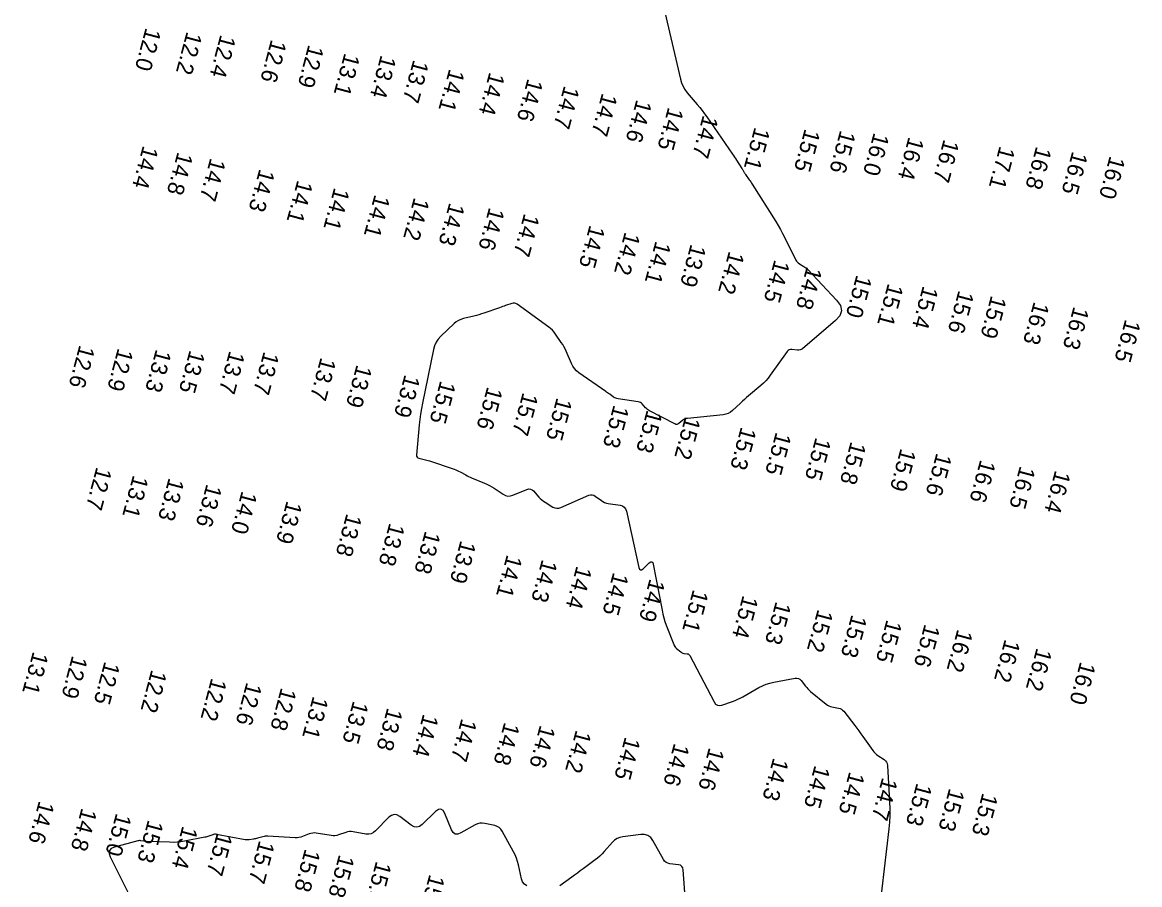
# Model space of a CAD drawing. Extents: x 988130 to 1132882, y 654656 to 841453.
# Drawn here: x 1028575.9 to 1028917.6, y 772305 to 772568.6 of the extents above; entities that cross this region are included whole.
import ezdxf

# ---------------------------------------------------------------- set-up
doc = ezdxf.new("R2010")
doc.units = 0
doc.layers.add('V-TOPO-MAJR', color=7, linetype='Continuous')
doc.layers.add('V-TOPO-SOUN', color=7, linetype='Continuous')

msp = doc.modelspace()

# ---------------------------------------------------------------- linework, layer by layer
at = {"layer": 'V-TOPO-MAJR'}
for points in [[(1028772.41, 772571.72), (1028777.17, 772551.25), (1028777.5, 772550.12), (1028777.96, 772549.06), (1028778.54, 772548.06), (1028779.24, 772547.13), (1028782.31, 772543.5), (1028783.07, 772542.59), (1028783.8, 772541.66), (1028784.51, 772540.71), (1028785.19, 772539.74), (1028793.03, 772528.35), (1028793.34, 772527.89), (1028793.66, 772527.43), (1028793.97, 772526.96), (1028794.27, 772526.5), (1028795.9, 772523.99), (1028796, 772523.84), (1028796.1, 772523.68), (1028796.19, 772523.53), (1028796.29, 772523.37), (1028796.65, 772522.74), (1028796.75, 772522.58), (1028796.84, 772522.43), (1028796.95, 772522.28), (1028797.05, 772522.13), (1028798.22, 772520.48), (1028798.45, 772520.16), (1028798.67, 772519.83), (1028798.89, 772519.49), (1028799.11, 772519.16), (1028806.29, 772507.7), (1028807.02, 772506.49), (1028807.73, 772505.28), (1028808.4, 772504.04), (1028809.05, 772502.79), (1028812.49, 772495.96), (1028812.68, 772495.62), (1028812.92, 772495.32), (1028813.2, 772495.06), (1028813.52, 772494.83), (1028814.87, 772494), (1028815.19, 772493.79), (1028815.51, 772493.55), (1028815.8, 772493.29), (1028816.08, 772493.01), (1028824.91, 772483.68), (1028826.06, 772482.05), (1028826.38, 772480.47), (1028825.89, 772478.93), (1028824.57, 772477.44), (1028814.46, 772468.85), (1028814.11, 772468.61), (1028813.74, 772468.46), (1028813.34, 772468.39), (1028812.92, 772468.4), (1028811.19, 772468.63), (1028810.78, 772468.64), (1028810.41, 772468.54), (1028810.09, 772468.34), (1028809.81, 772468.03), (1028804.62, 772460.7), (1028803.97, 772459.84), (1028803.27, 772459.02), (1028802.52, 772458.26), (1028801.71, 772457.54), (1028798.02, 772454.42), (1028797.39, 772453.88), (1028796.76, 772453.33), (1028796.15, 772452.78), (1028795.54, 772452.22), (1028793.12, 772449.96), (1028792.48, 772449.46), (1028791.79, 772449.07), (1028791.05, 772448.81), (1028790.26, 772448.66), (1028779.29, 772447.55), (1028778.91, 772447.48), (1028778.55, 772447.36), (1028778.22, 772447.19), (1028777.9, 772446.97), (1028776.7, 772445.97), (1028776.39, 772445.77), (1028776.07, 772445.69), (1028775.74, 772445.71), (1028775.4, 772445.83), (1028767.69, 772449.88), (1028767.36, 772450.07), (1028767.06, 772450.29), (1028766.77, 772450.53), (1028766.5, 772450.8), (1028765.49, 772451.94), (1028765.22, 772452.19), (1028764.92, 772452.39), (1028764.59, 772452.53), (1028764.22, 772452.62), (1028758.07, 772453.54), (1028757.72, 772453.61), (1028757.37, 772453.72), (1028757.04, 772453.87), (1028756.73, 772454.06), (1028755.51, 772454.89), (1028755.2, 772455.1), (1028754.89, 772455.31), (1028754.59, 772455.52), (1028754.29, 772455.74), (1028746.1, 772461.51), (1028745.39, 772462.09), (1028744.77, 772462.76), (1028744.25, 772463.5), (1028743.82, 772464.32), (1028742.2, 772468.1), (1028741.88, 772468.79), (1028741.53, 772469.47), (1028741.14, 772470.13), (1028740.72, 772470.77), (1028738.98, 772473.29), (1028738.52, 772473.9), (1028738.01, 772474.47), (1028737.46, 772474.98), (1028736.86, 772475.46), (1028727.25, 772482.44), (1028726.84, 772482.67), (1028726.42, 772482.78), (1028725.99, 772482.79), (1028725.54, 772482.68), (1028723.7, 772482.04), (1028723.24, 772481.88), (1028722.78, 772481.71), (1028722.32, 772481.55), (1028721.86, 772481.39), (1028717.06, 772479.72), (1028716.29, 772479.46), (1028715.51, 772479.22), (1028714.73, 772479), (1028713.93, 772478.8), (1028710.76, 772478.03), (1028709.99, 772477.79), (1028709.27, 772477.46), (1028708.6, 772477.04), (1028707.98, 772476.52), (1028703.87, 772472.64), (1028703.06, 772471.76), (1028702.42, 772470.8), (1028701.93, 772469.74), (1028701.61, 772468.59), (1028698.22, 772452.18), (1028697.91, 772450.53), (1028697.64, 772448.87), (1028697.42, 772447.21), (1028697.25, 772445.54), (1028696.45, 772436.32), (1028696.46, 772435.95), (1028696.59, 772435.66), (1028696.83, 772435.45), (1028697.18, 772435.33), (1028698.78, 772434.97), (1028699.18, 772434.88), (1028699.58, 772434.77), (1028699.97, 772434.66), (1028700.36, 772434.53), (1028707.96, 772431.96), (1028708.42, 772431.79), (1028708.87, 772431.61), (1028709.32, 772431.4), (1028709.75, 772431.17), (1028711.48, 772430.23), (1028711.91, 772429.99), (1028712.35, 772429.78), (1028712.8, 772429.57), (1028713.25, 772429.38), (1028717.22, 772427.74), (1028717.99, 772427.4), (1028718.73, 772427.03), (1028719.46, 772426.62), (1028720.17, 772426.17), (1028722.96, 772424.32), (1028723.67, 772423.95), (1028724.39, 772423.78), (1028725.14, 772423.81), (1028725.9, 772424.03), (1028730.21, 772425.81), (1028730.77, 772425.97), (1028731.28, 772425.94), (1028731.76, 772425.73), (1028732.2, 772425.35), (1028733.85, 772423.46), (1028734.28, 772423.01), (1028734.74, 772422.59), (1028735.23, 772422.21), (1028735.76, 772421.87), (1028738.16, 772420.43), (1028738.74, 772420.15), (1028739.33, 772420.04), (1028739.94, 772420.08), (1028740.55, 772420.27), (1028749.11, 772424.01), (1028749.64, 772424.17), (1028750.15, 772424.19), (1028750.64, 772424.06), (1028751.11, 772423.78), (1028752.98, 772422.39), (1028753.46, 772422.07), (1028753.97, 772421.82), (1028754.5, 772421.64), (1028755.06, 772421.52), (1028758.68, 772420.98), (1028759.4, 772420.78), (1028759.96, 772420.41), (1028760.37, 772419.87), (1028760.62, 772419.17), (1028764.48, 772401.93), (1028764.67, 772401.42), (1028764.94, 772401.19), (1028765.29, 772401.23), (1028765.73, 772401.55), (1028767.64, 772403.36), (1028768.07, 772403.68), (1028768.42, 772403.72), (1028768.68, 772403.49), (1028768.84, 772402.98), (1028771.53, 772388.88), (1028771.77, 772387.72), (1028772.07, 772386.58), (1028772.42, 772385.45), (1028772.82, 772384.34), (1028775.11, 772378.4), (1028775.26, 772378.07), (1028775.45, 772377.76), (1028775.67, 772377.48), (1028775.94, 772377.22), (1028777.23, 772376.11), (1028777.44, 772375.95), (1028777.66, 772375.83), (1028777.91, 772375.74), (1028778.17, 772375.69), (1028779.23, 772375.55), (1028779.48, 772375.49), (1028779.69, 772375.38), (1028779.87, 772375.22), (1028780.02, 772375.01), (1028787.43, 772360.83), (1028787.88, 772360.2), (1028788.44, 772359.83), (1028789.09, 772359.72), (1028789.86, 772359.87), (1028793.11, 772361), (1028793.91, 772361.3), (1028794.7, 772361.63), (1028795.47, 772362), (1028796.23, 772362.41), (1028801.16, 772365.22), (1028802.25, 772365.78), (1028803.38, 772366.24), (1028804.54, 772366.62), (1028805.73, 772366.89), (1028812.25, 772368.11), (1028812.78, 772368.15), (1028813.25, 772368.04), (1028813.67, 772367.81), (1028814.05, 772367.43), (1028815.42, 772365.66), (1028815.78, 772365.23), (1028816.16, 772364.82), (1028816.56, 772364.43), (1028816.98, 772364.06), (1028821.73, 772360.14), (1028822.13, 772359.85), (1028822.56, 772359.62), (1028823.02, 772359.44), (1028823.5, 772359.32), (1028825.49, 772358.95), (1028825.96, 772358.82), (1028826.39, 772358.62), (1028826.77, 772358.33), (1028827.1, 772357.97), (1028830.46, 772353.65), (1028831.1, 772352.81), (1028831.73, 772351.97), (1028832.35, 772351.11), (1028832.97, 772350.25), (1028835.97, 772346), (1028836.31, 772345.56), (1028836.69, 772345.15), (1028837.11, 772344.78), (1028837.56, 772344.45), (1028839.45, 772343.19), (1028839.87, 772342.84), (1028840.17, 772342.43), (1028840.37, 772341.96), (1028840.46, 772341.43), (1028841.13, 772330.24), (1028841.21, 772328.19), (1028841.2, 772326.15), (1028841.09, 772324.1), (1028840.9, 772322.06), (1028837.3, 772291.48)], [(1028730.19, 772304.59), (1028729.43, 772305.09), (1028728.88, 772305.81), (1028728.54, 772306.76), (1028727.59, 772310.99), (1028727.32, 772312.03), (1028726.98, 772313.05), (1028726.57, 772314.04), (1028726.08, 772315.01), (1028722.66, 772321.27), (1028722.23, 772321.89), (1028721.71, 772322.39), (1028721.09, 772322.76), (1028720.37, 772323), (1028717.3, 772323.7), (1028716.54, 772323.8), (1028715.81, 772323.76), (1028715.09, 772323.59), (1028714.39, 772323.27), (1028709.96, 772320.76), (1028709.06, 772320.41), (1028708.3, 772320.45), (1028707.67, 772320.88), (1028707.17, 772321.71), (1028705.09, 772326.72), (1028704.55, 772327.64), (1028703.9, 772328.04), (1028703.14, 772327.93), (1028702.28, 772327.3), (1028698.19, 772323.34), (1028697.39, 772322.75), (1028696.56, 772322.52), (1028695.71, 772322.65), (1028694.84, 772323.13), (1028691.31, 772325.79), (1028690.44, 772326.28), (1028689.59, 772326.4), (1028688.78, 772326.15), (1028687.99, 772325.55), (1028683.89, 772321.38), (1028683.25, 772320.86), (1028682.56, 772320.53), (1028681.8, 772320.4), (1028680.98, 772320.45), (1028677.03, 772321.16), (1028676.46, 772321.22), (1028675.89, 772321.21), (1028675.33, 772321.12), (1028674.78, 772320.96), (1028672.58, 772320.16), (1028672.03, 772320), (1028671.47, 772319.91), (1028670.9, 772319.89), (1028670.32, 772319.95), (1028665.79, 772320.71), (1028665.24, 772320.76), (1028664.7, 772320.74), (1028664.16, 772320.65), (1028663.64, 772320.48), (1028661.54, 772319.66), (1028661.01, 772319.49), (1028660.48, 772319.37), (1028659.93, 772319.32), (1028659.37, 772319.32), (1028650.96, 772319.8), (1028650.57, 772319.81), (1028650.19, 772319.78), (1028649.81, 772319.72), (1028649.43, 772319.63), (1028647.79, 772319.17), (1028647.48, 772319.09), (1028647.17, 772319.02), (1028646.86, 772318.95), (1028646.54, 772318.9), (1028645.28, 772318.7), (1028644.97, 772318.66), (1028644.66, 772318.65), (1028644.34, 772318.67), (1028644.03, 772318.71), (1028635.29, 772320.33), (1028634.99, 772320.37), (1028634.68, 772320.36), (1028634.38, 772320.31), (1028634.09, 772320.23), (1028632.91, 772319.79), (1028632.61, 772319.68), (1028632.31, 772319.59), (1028632.01, 772319.51), (1028631.71, 772319.45), (1028625.47, 772318.25), (1028624.33, 772318.07), (1028623.18, 772317.95), (1028622.02, 772317.9), (1028620.86, 772317.91), (1028613.88, 772318.2), (1028613.66, 772318.21), (1028613.44, 772318.23), (1028613.21, 772318.25), (1028612.99, 772318.28), (1028612.1, 772318.4), (1028611.88, 772318.42), (1028611.66, 772318.42), (1028611.44, 772318.39), (1028611.23, 772318.35), (1028604.1, 772316.44), (1028603.07, 772316), (1028602.5, 772315.36), (1028602.4, 772314.5), (1028602.75, 772313.44), (1028608.38, 772302.21)], [(1028779.45, 772290.14), (1028778.03, 772309.51), (1028777.9, 772310.11), (1028777.62, 772310.56), (1028777.19, 772310.87), (1028776.6, 772311.02), (1028773.93, 772311.36), (1028773.3, 772311.51), (1028772.76, 772311.78), (1028772.31, 772312.18), (1028771.94, 772312.7), (1028768.73, 772318.45), (1028768.05, 772319.39), (1028767.21, 772320.01), (1028766.2, 772320.32), (1028765.05, 772320.31), (1028759.52, 772319.6), (1028758.61, 772319.4), (1028757.78, 772319.06), (1028757.03, 772318.57), (1028756.36, 772317.93), (1028753.83, 772315.08), (1028753.18, 772314.38), (1028752.49, 772313.72), (1028751.78, 772313.1), (1028751.03, 772312.51), (1028747.39, 772309.8), (1028746.52, 772309.16), (1028745.66, 772308.52), (1028744.8, 772307.88), (1028743.93, 772307.24), (1028740.31, 772304.56)]]:
    msp.add_lwpolyline(points, dxfattribs=at)

# ---------------------------------------------------------------- texts
at = {"layer": 'V-TOPO-SOUN'}
for s, p in [('12.0 ', (1028613.62, 772567.16)), ('12.2 ', (1028626.18, 772566.01)), ('12.4 ', (1028636.49, 772565.08)), ('12.6 ', (1028652, 772563.59)), ('12.9 ', (1028663.41, 772561.98)), ('13.1 ', (1028674.43, 772559.43)), ('13.4 ', (1028685.55, 772558.82)), ('13.7 ', (1028695.49, 772557.38)), ('14.1 ', (1028706.47, 772554.61)), ('14.4 ', (1028718.76, 772553.6)), ('14.6 ', (1028730.44, 772551.63)), ('14.7 ', (1028741.59, 772549.45)), ('14.7 ', (1028753.2, 772547.21)), ('14.6 ', (1028763.73, 772545.23)), ('14.5 ', (1028773.43, 772542.89)), ('14.7 ', (1028784.07, 772540.47)), ('15.1 ', (1028799.87, 772536.79)), ('15.5 ', (1028815.21, 772536.29)), ('15.6 ', (1028826.05, 772535.84)), ('16.0 ', (1028836.32, 772535.11)), ('16.4 ', (1028846.97, 772533.81)), ('16.7 ', (1028857.71, 772533.08)), ('14.4 ', (1028612.79, 772531.14)), ('17.1 ', (1028874.8, 772531)), ('16.8 ', (1028885.98, 772530.9)), ('16.5 ', (1028897.03, 772529.38)), ('14.8 ', (1028623.39, 772529.19)), ('14.7 ', (1028633.39, 772527.34)), ('16.0 ', (1028908.5, 772528)), ('14.3 ', (1028648.41, 772524.03)), ('14.1 ', (1028660.04, 772520.58)), ('14.1 ', (1028671.28, 772518.32)), ('14.1 ', (1028683.65, 772516.18)), ('14.2 ', (1028695.7, 772515.29)), ('14.3 ', (1028706.5, 772513.68)), ('14.6 ', (1028718.67, 772512.26)), ('14.7 ', (1028729.37, 772510.39)), ('14.5 ', (1028749.42, 772506.86)), ('14.2 ', (1028760.17, 772504.72)), ('14.1 ', (1028769.57, 772501.96)), ('13.9 ', (1028780.34, 772501.04)), ('14.2 ', (1028792.01, 772498.86)), ('14.5 ', (1028805.94, 772496.27)), ('14.8 ', (1028815.8, 772494.18)), ('15.0 ', (1028831.04, 772491.64)), ('15.1 ', (1028840.66, 772489.01)), ('15.4 ', (1028851.34, 772488.26)), ('15.6 ', (1028862.25, 772486.87)), ('15.9 ', (1028872.2, 772485.31)), ('16.3 ', (1028885.27, 772483.42)), ('16.3 ', (1028897.43, 772481.94)), ('16.5 ', (1028913.22, 772478.03)), ('12.6 ', (1028593.38, 772470.18)), ('12.9 ', (1028605.13, 772469.2)), ('13.3 ', (1028616.77, 772468.87)), ('13.5 ', (1028627.08, 772468.6)), ('13.7 ', (1028639.24, 772468.4)), ('13.7 ', (1028649.74, 772468.18)), ('13.7 ', (1028667.15, 772466.37)), ('13.9 ', (1028678.16, 772464.16)), ('13.9 ', (1028692.84, 772461.14)), ('15.5 ', (1028703.74, 772459.27)), ('15.6 ', (1028718.1, 772457.42)), ('15.7 ', (1028728.96, 772455.65)), ('15.5 ', (1028739.35, 772454.09)), ('15.3 ', (1028756.75, 772451.85)), ('15.3 ', (1028766.93, 772450.33)), ('15.2 ', (1028778.62, 772448.32)), ('15.3 ', (1028795.7, 772445.14)), ('15.5 ', (1028806.38, 772443.53)), ('15.5 ', (1028818.53, 772441.92)), ('15.8 ', (1028829.27, 772440.65)), ('15.9 ', (1028844.52, 772438.56)), ('15.6 ', (1028855.49, 772437.16)), ('16.6 ', (1028868.89, 772435.12)), ('12.7 ', (1028598.58, 772432.88)), ('13.1 ', (1028609.78, 772430.41)), ('16.5 ', (1028881.02, 772433.2)), ('16.4 ', (1028891.79, 772431.86)), ('13.3 ', (1028620.7, 772429.55)), ('13.6 ', (1028632.24, 772427.65)), ('14.0 ', (1028643.02, 772425.54)), ('13.9 ', (1028656.77, 772422.52)), ('13.8 ', (1028675.06, 772418.63)), ('13.8 ', (1028688.18, 772415.75)), ('13.8 ', (1028699.1, 772413.34)), ('13.9 ', (1028709.93, 772410.41)), ('14.1 ', (1028724.1, 772406.06)), ('14.3 ', (1028734.84, 772404.63)), ('14.4 ', (1028745.41, 772402.62)), ('14.5 ', (1028756.62, 772400.66)), ('14.9 ', (1028767.77, 772398.69)), ('15.1 ', (1028781.04, 772395.42)), ('15.4 ', (1028796.26, 772393.63)), ('15.3 ', (1028806.33, 772391.73)), ('15.2 ', (1028819.17, 772389.37)), ('15.3 ', (1028829.53, 772387.74)), ('15.5 ', (1028840.24, 772386.17)), ('15.6 ', (1028851.86, 772384.82)), ('16.2 ', (1028861.9, 772383.27)), ('16.2 ', (1028876.39, 772380.2)), ('13.1 ', (1028579.16, 772376.44)), ('16.2 ', (1028886.11, 772377.52)), ('12.9 ', (1028591.15, 772375.22)), ('12.5 ', (1028601.04, 772373.39)), ('16.0 ', (1028899.46, 772373.35)), ('12.2 ', (1028615.38, 772370.89)), ('12.2 ', (1028633.72, 772368.35)), ('12.6 ', (1028644.47, 772367.02)), ('12.8 ', (1028655.04, 772365.4)), ('13.1 ', (1028664.8, 772362.8)), ('13.5 ', (1028677.08, 772361.38)), ('13.8 ', (1028687.52, 772359.25)), ('14.4 ', (1028698.5, 772357.38)), ('14.7 ', (1028710.21, 772355.97)), ('14.8 ', (1028723.31, 772354.83)), ('14.6 ', (1028734.23, 772353.96)), ('14.2 ', (1028745.22, 772352.45)), ('14.5 ', (1028760.23, 772350.36)), ('14.6 ', (1028775.24, 772348.44)), ('14.6 ', (1028785.91, 772347.09)), ('14.3 ', (1028805.56, 772343.95)), ('14.5 ', (1028818.24, 772341.67)), ('14.5 ', (1028828.84, 772339.73)), ('14.7 ', (1028838.91, 772337.96)), ('15.3 ', (1028849.43, 772336.24)), ('15.3 ', (1028859.38, 772334.63)), ('15.3 ', (1028869.57, 772333.23)), ('14.6 ', (1028580.99, 772330.78)), ('14.8 ', (1028594.02, 772328.59)), ('15.0 ', (1028604.59, 772327.03)), ('15.3 ', (1028614.35, 772324.98)), ('15.4 ', (1028624.87, 772323.12)), ('15.7 ', (1028635.46, 772321.07)), ('15.7 ', (1028648.35, 772318.68)), ('15.8 ', (1028662.35, 772316.11)), ('15.8 ', (1028672.77, 772314.37)), ('15.8 ', (1028684.1, 772312.35)), ('15.6 ', (1028700.42, 772308.33))]:
    msp.add_text(s, height=5, rotation=255, dxfattribs=at).set_placement(p)

doc.saveas('drawing.dxf')
